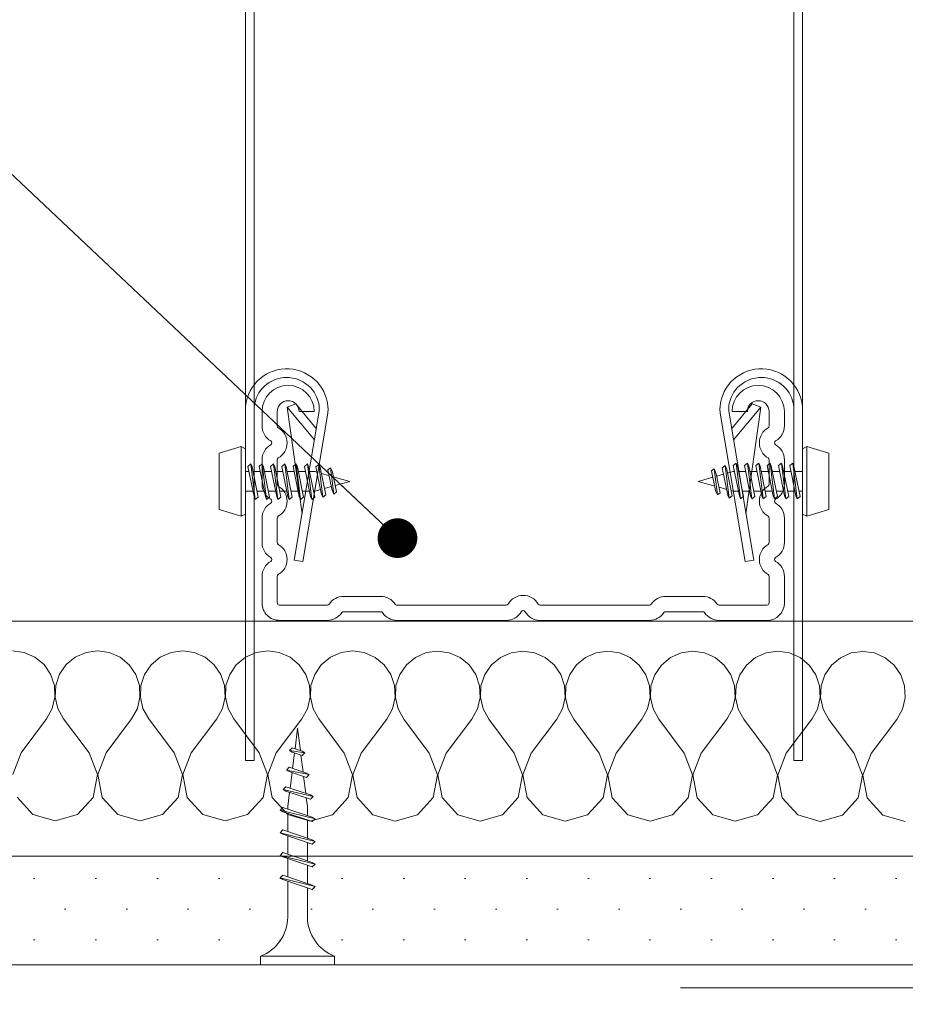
# Model space of a CAD drawing. Header units: metres. Extents: x -4 to 99, y -11 to 17.
# Tile 698 of 747: x 79.926 to 80.027, y -10.257 to -10.144. Entities that reach past the tile are written whole.
import ezdxf

# ---------------------------------------------------------------- set-up
doc = ezdxf.new("R2010")
doc.units = ezdxf.units.M
doc.header["$MEASUREMENT"] = 0
doc.linetypes.add('VERDECKT', pattern=[0.005625, 0.00375, -0.001875])
for name, color, linetype in [('152 - Bemaßung_ Beschriftung.Ausbau', 7, 'Continuous'), ('301 - Elemente.Linie', 7, 'Continuous'), ('653 - Abdeckung.TB Verkofferung', 7, 'Continuous'), ('Neubau_651 - Abdeckung.Decke abgehängt_ bekleidet', 7, 'Continuous'), ('Neubau_660 - Unterkonstruktion.Trockenbau', 7, 'Continuous')]:
    doc.layers.add(name, color=color, linetype=linetype)
doc.styles.add('ERSTELLTER_STIL_2', font='txt')
doc.dimstyles.new('ERSTELLTER_STIL__15', dxfattribs={"dimtxt": 0.02, "dimasz": 0.01064, "dimexe": 0.18, "dimexo": 0.0625, "dimgap": 0, "dimtad": 1, "dimzin": 0, "dimdsep": 46, "dimtxsty": 'ERSTELLTER_STIL_2', "dimblk": 'ARROWHEAD_2', "dimblk1": 'ARROWHEAD_2', "dimblk2": 'ARROWHEAD_2', "dimcen": 0.09, "dimse1": 1, "dimse2": 1, "dimclrd": 7, "dimclre": 7, "dimclrt": 7, "dimazin": 0, "dimtfac": 1, "dimtdec": 4, "dimtmove": 0, "dimatfit": 3, "dimfxl": 1, "dimtolj": 1, "dimtzin": 0, "dimarcsym": 0})
doc.dimstyles.new('ERSTELLTER_STIL__5', dxfattribs={"dimtxt": 0.18, "dimasz": 0.00912, "dimexe": 0.18, "dimexo": 0.0625, "dimgap": 0, "dimtad": 0, "dimtih": 1, "dimtoh": 1, "dimdec": 4, "dimzin": 0, "dimdsep": 46, "dimcen": 0.09, "dimadec": 0, "dimazin": 0, "dimtfac": 1, "dimtdec": 4, "dimtmove": 0, "dimatfit": 3, "dimldrblk": 'ARROWHEAD_11', "dimfxl": 1, "dimtolj": 1, "dimtzin": 0, "dimarcsym": 0})

# ---------------------------------------------------------------- blocks, each defined once
blk = doc.blocks.new('*X640', base_point=(71.99356081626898, -19.65428605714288))
at = {"layer": '653 - Abdeckung.TB Verkofferung', "color": 1, "linetype": 'Continuous', "lineweight": 5}
for p, q in [((79.92481131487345, -10.2165333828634), (79.92614553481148, -10.21672026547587)), ((79.92614553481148, -10.21672026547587), (79.92737818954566, -10.21726486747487)), ((79.93200941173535, -10.2172680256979), (79.93324206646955, -10.21672510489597)), ((79.93324206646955, -10.21672510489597), (79.93457628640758, -10.21654004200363)), ((79.93457628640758, -10.21654004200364), (79.9359105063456, -10.2167269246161)), ((79.9359105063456, -10.2167269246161), (79.9371431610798, -10.21727152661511)), ((79.94177438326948, -10.21727468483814), (79.94300703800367, -10.2167317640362)), ((79.94300703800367, -10.2167317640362), (79.9443412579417, -10.21654670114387)), ((79.9443412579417, -10.21654670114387), (79.94567547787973, -10.21673358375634)), ((79.94567547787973, -10.21673358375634), (79.94690813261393, -10.21727818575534)), ((79.9515393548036, -10.21728134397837), (79.9527720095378, -10.21673842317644)), ((79.9527720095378, -10.21673842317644), (79.95410622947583, -10.2165533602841)), ((79.95410622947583, -10.2165533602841), (79.95544044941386, -10.21674024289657)), ((79.95544044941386, -10.21674024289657), (79.95667310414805, -10.21728484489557)), ((79.96130432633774, -10.21728800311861), (79.96253698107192, -10.21674508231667)), ((79.96253698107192, -10.21674508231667), (79.96387120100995, -10.21656001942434)), ((79.96387120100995, -10.21656001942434), (79.96520542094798, -10.21674690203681)), ((79.96520542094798, -10.21674690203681), (79.96643807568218, -10.21729150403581)), ((79.97106929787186, -10.21729466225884), (79.97230195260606, -10.2167517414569)), ((79.97230195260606, -10.2167517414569), (79.97363617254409, -10.21656667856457)), ((79.97363617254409, -10.21656667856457), (79.97497039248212, -10.21675356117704)), ((79.97497039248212, -10.21675356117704), (79.9762030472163, -10.21729816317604)), ((79.98083426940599, -10.21730132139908), (79.98206692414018, -10.21675840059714)), ((79.98206692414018, -10.21675840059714), (79.98340114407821, -10.21657333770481)), ((79.98340114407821, -10.21657333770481), (79.98473536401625, -10.21676022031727)), ((79.98473536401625, -10.21676022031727), (79.98596801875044, -10.21730482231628)), ((79.99059924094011, -10.21730798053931), (79.99183189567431, -10.21676505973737)), ((79.99183189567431, -10.21676505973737), (79.99316611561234, -10.21657999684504)), ((79.99316611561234, -10.21657999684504), (79.99450033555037, -10.21676687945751)), ((79.99450033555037, -10.21676687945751), (79.99573299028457, -10.21731148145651)), ((80.00036421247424, -10.21731463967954), (80.00159686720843, -10.21677171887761)), ((80.00159686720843, -10.21677171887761), (80.00293108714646, -10.21658665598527)), ((80.00293108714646, -10.21658665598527), (80.0042653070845, -10.21677353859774)), ((80.0042653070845, -10.21677353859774), (80.00549796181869, -10.21731814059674)), ((80.01012918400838, -10.21732129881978), (80.01136183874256, -10.21677837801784)), ((80.01136183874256, -10.21677837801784), (80.01269605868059, -10.21659331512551)), ((80.01269605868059, -10.21659331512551), (80.01403027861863, -10.21678019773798)), ((80.01403027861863, -10.21678019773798), (80.01526293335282, -10.21732479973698)), ((80.0198941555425, -10.21732795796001), (80.0211268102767, -10.21678503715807)), ((80.0211268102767, -10.21678503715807), (80.02246103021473, -10.21659997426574)), ((80.02246103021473, -10.21659997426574), (80.02379525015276, -10.21678685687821)), ((80.02379525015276, -10.21678685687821), (80.02502790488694, -10.21733145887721)), ((79.92737818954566, -10.21726486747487), (79.92841544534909, -10.21812573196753)), ((79.92841544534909, -10.21812573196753), (79.92917834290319, -10.21923732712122)), ((79.93020925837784, -10.21923803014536), (79.93097215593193, -10.21812747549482)), ((79.93097215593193, -10.21812747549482), (79.93200941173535, -10.2172680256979)), ((79.9371431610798, -10.21727152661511), (79.93818041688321, -10.21813239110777)), ((79.93818041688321, -10.21813239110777), (79.93894331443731, -10.21924398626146)), ((79.93997422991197, -10.2192446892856), (79.94073712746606, -10.21813413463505)), ((79.94073712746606, -10.21813413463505), (79.94177438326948, -10.21727468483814)), ((79.94690813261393, -10.21727818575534), (79.94794538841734, -10.218139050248)), ((79.94794538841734, -10.218139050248), (79.94870828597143, -10.21925064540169)), ((79.94973920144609, -10.21925134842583), (79.95050209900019, -10.21814079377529)), ((79.95050209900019, -10.21814079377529), (79.9515393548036, -10.21728134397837)), ((79.95667310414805, -10.21728484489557), (79.95771035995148, -10.21814570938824)), ((79.95771035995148, -10.21814570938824), (79.95847325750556, -10.21925730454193)), ((79.95950417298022, -10.21925800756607), (79.96026707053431, -10.21814745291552)), ((79.96026707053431, -10.21814745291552), (79.96130432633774, -10.21728800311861)), ((79.96643807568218, -10.21729150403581), (79.9674753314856, -10.21815236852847)), ((79.9674753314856, -10.21815236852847), (79.96823822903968, -10.21926396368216)), ((79.96926914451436, -10.2192646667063), (79.97003204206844, -10.21815411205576)), ((79.97003204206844, -10.21815411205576), (79.97106929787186, -10.21729466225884)), ((79.9762030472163, -10.21729816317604), (79.97724030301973, -10.2181590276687)), ((79.97724030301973, -10.2181590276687), (79.97800320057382, -10.2192706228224)), ((79.97903411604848, -10.21927132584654), (79.97979701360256, -10.21816077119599)), ((79.97979701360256, -10.21816077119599), (79.98083426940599, -10.21730132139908)), ((79.98596801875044, -10.21730482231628), (79.98700527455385, -10.21816568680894)), ((79.98700527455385, -10.21816568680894), (79.98776817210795, -10.21927728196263)), ((79.9887990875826, -10.21927798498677), (79.9895619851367, -10.21816743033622)), ((79.9895619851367, -10.21816743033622), (79.99059924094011, -10.21730798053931)), ((79.99573299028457, -10.21731148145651), (79.99677024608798, -10.21817234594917)), ((79.99677024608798, -10.21817234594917), (79.99753314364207, -10.21928394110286)), ((79.99856405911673, -10.219284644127), (79.99932695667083, -10.21817408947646)), ((79.99932695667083, -10.21817408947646), (80.00036421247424, -10.21731463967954)), ((80.00549796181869, -10.21731814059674), (80.00653521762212, -10.21817900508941)), ((80.00653521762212, -10.21817900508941), (80.0072981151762, -10.2192906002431)), ((80.00832903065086, -10.21929130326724), (80.00909192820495, -10.21818074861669)), ((80.00909192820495, -10.21818074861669), (80.01012918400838, -10.21732129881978)), ((80.01526293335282, -10.21732479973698), (80.01630018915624, -10.21818566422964)), ((80.01630018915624, -10.21818566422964), (80.01706308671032, -10.21929725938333)), ((80.018094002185, -10.21929796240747), (80.01885689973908, -10.21818740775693)), ((80.01885689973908, -10.21818740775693), (80.0198941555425, -10.21732795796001)), ((80.02502790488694, -10.21733145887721), (80.02606516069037, -10.21819232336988)), ((80.02606516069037, -10.21819232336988), (80.02682805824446, -10.21930391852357)), ((79.92917834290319, -10.21923732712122), (79.92960880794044, -10.22051503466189)), ((79.92977879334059, -10.220515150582), (79.93020925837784, -10.21923803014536)), ((79.93894331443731, -10.21924398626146), (79.93937377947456, -10.22052169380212)), ((79.93954376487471, -10.22052180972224), (79.93997422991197, -10.2192446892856)), ((79.94870828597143, -10.21925064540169), (79.94913875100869, -10.22052835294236)), ((79.94930873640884, -10.22052846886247), (79.94973920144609, -10.21925134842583)), ((79.95847325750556, -10.21925730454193), (79.95890372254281, -10.22053501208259)), ((79.95907370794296, -10.2205351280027), (79.95950417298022, -10.21925800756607)), ((79.96823822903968, -10.21926396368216), (79.96866869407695, -10.22054167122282)), ((79.96883867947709, -10.22054178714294), (79.96926914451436, -10.2192646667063)), ((79.97800320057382, -10.2192706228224), (79.97843366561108, -10.22054833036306)), ((79.97860365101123, -10.22054844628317), (79.97903411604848, -10.21927132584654)), ((79.98776817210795, -10.21927728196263), (79.9881986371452, -10.22055498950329)), ((79.98836862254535, -10.22055510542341), (79.9887990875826, -10.21927798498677)), ((79.99753314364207, -10.21928394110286), (79.99796360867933, -10.22056164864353)), ((79.99813359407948, -10.22056176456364), (79.99856405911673, -10.219284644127)), ((80.0072981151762, -10.2192906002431), (80.00772858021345, -10.22056830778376)), ((80.0078985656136, -10.22056842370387), (80.00832903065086, -10.21929130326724)), ((80.01706308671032, -10.21929725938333), (80.01749355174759, -10.22057496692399)), ((80.01766353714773, -10.22057508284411), (80.018094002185, -10.21929796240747)), ((80.02682805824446, -10.21930391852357), (80.02725852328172, -10.22058162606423)), ((79.92960880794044, -10.22051503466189), (79.9296740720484, -10.22186159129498)), ((79.92971352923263, -10.22186161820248), (79.92977879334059, -10.220515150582)), ((79.93937377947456, -10.22052169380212), (79.93943904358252, -10.22186825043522)), ((79.93947850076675, -10.22186827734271), (79.93954376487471, -10.22052180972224)), ((79.94913875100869, -10.22052835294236), (79.94920401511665, -10.22187490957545)), ((79.94924347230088, -10.22187493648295), (79.94930873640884, -10.22052846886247)), ((79.95890372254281, -10.22053501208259), (79.95896898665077, -10.22188156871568)), ((79.959008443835, -10.22188159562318), (79.95907370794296, -10.2205351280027)), ((79.96866869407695, -10.22054167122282), (79.96873395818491, -10.22188822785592)), ((79.96877341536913, -10.22188825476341), (79.96883867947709, -10.22054178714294)), ((79.97843366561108, -10.22054833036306), (79.97849892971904, -10.22189488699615)), ((79.97853838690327, -10.22189491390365), (79.97860365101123, -10.22054844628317)), ((79.9881986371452, -10.22055498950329), (79.98826390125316, -10.22190154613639)), ((79.98830335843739, -10.22190157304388), (79.98836862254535, -10.22055510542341)), ((79.99796360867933, -10.22056164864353), (79.99802887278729, -10.22190820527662)), ((79.99806832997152, -10.22190823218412), (79.99813359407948, -10.22056176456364)), ((80.00772858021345, -10.22056830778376), (80.00779384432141, -10.22191486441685)), ((80.00783330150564, -10.22191489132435), (80.0078985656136, -10.22056842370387)), ((80.01749355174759, -10.22057496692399), (80.01755881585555, -10.22192152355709)), ((80.01759827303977, -10.22192155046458), (80.01766353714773, -10.22057508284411)), ((80.02725852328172, -10.22058162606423), (80.02732378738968, -10.22192818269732)), ((79.9296740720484, -10.22186159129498), (79.9293691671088, -10.22317449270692)), ((79.93001843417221, -10.22317493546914), (79.92971352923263, -10.22186161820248)), ((79.93943904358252, -10.22186825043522), (79.93913413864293, -10.22318115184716)), ((79.93978340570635, -10.22318159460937), (79.93947850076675, -10.22186827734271)), ((79.94920401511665, -10.22187490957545), (79.94889911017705, -10.22318781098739)), ((79.94954837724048, -10.22318825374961), (79.94924347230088, -10.22187493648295)), ((79.95896898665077, -10.22188156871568), (79.95866408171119, -10.22319447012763)), ((79.9593133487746, -10.22319491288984), (79.959008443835, -10.22188159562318)), ((79.96873395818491, -10.22188822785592), (79.96842905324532, -10.22320112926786)), ((79.96907832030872, -10.22320157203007), (79.96877341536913, -10.22188825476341)), ((79.97849892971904, -10.22189488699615), (79.97819402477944, -10.22320778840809)), ((79.97884329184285, -10.22320823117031), (79.97853838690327, -10.22189491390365)), ((79.98826390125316, -10.22190154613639), (79.98795899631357, -10.22321444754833)), ((79.98860826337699, -10.22321489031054), (79.98830335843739, -10.22190157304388)), ((79.99802887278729, -10.22190820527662), (79.99772396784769, -10.22322110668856)), ((79.99837323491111, -10.22322154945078), (79.99806832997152, -10.22190823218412)), ((80.00779384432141, -10.22191486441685), (80.00748893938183, -10.2232277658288)), ((80.00813820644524, -10.22322820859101), (80.00783330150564, -10.22191489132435)), ((80.01755881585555, -10.22192152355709), (80.01725391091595, -10.22323442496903)), ((80.01790317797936, -10.22323486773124), (80.01759827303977, -10.22192155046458)), ((80.02732378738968, -10.22192818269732), (80.02701888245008, -10.22324108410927)), ((79.9293691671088, -10.22317449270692), (79.9287173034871, -10.2243537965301)), ((79.93067029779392, -10.22435512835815), (79.93001843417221, -10.22317493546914)), ((79.93913413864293, -10.22318115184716), (79.93848227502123, -10.22436045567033)), ((79.94043526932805, -10.22436178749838), (79.93978340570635, -10.22318159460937)), ((79.94889911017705, -10.22318781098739), (79.94824724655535, -10.22436711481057)), ((79.95020024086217, -10.22436844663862), (79.94954837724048, -10.22318825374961)), ((79.95866408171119, -10.22319447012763), (79.95801221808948, -10.2243737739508)), ((79.9599652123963, -10.22437510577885), (79.9593133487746, -10.22319491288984)), ((79.96842905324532, -10.22320112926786), (79.9677771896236, -10.22438043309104)), ((79.96973018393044, -10.22438176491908), (79.96907832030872, -10.22320157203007)), ((79.97819402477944, -10.22320778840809), (79.97754216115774, -10.22438709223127)), ((79.97949515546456, -10.22438842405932), (79.97884329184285, -10.22320823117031)), ((79.98795899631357, -10.22321444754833), (79.98730713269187, -10.2243937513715)), ((79.98926012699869, -10.22439508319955), (79.98860826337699, -10.22321489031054)), ((79.99772396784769, -10.22322110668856), (79.99707210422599, -10.22440041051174)), ((79.99902509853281, -10.22440174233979), (79.99837323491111, -10.22322154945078)), ((80.00748893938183, -10.2232277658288), (80.00683707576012, -10.22440706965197)), ((80.00879007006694, -10.22440840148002), (80.00813820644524, -10.22322820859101)), ((80.01725391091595, -10.22323442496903), (80.01660204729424, -10.22441372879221)), ((80.01855504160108, -10.22441506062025), (80.01790317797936, -10.22323486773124)), ((80.02701888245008, -10.22324108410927), (80.02636701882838, -10.22442038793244)), ((79.92578781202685, -10.22826067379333), (79.9287173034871, -10.2243537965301)), ((79.93359978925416, -10.22826600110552), (79.93067029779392, -10.22435512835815)), ((79.93555278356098, -10.22826733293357), (79.93848227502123, -10.22436045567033)), ((79.94336476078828, -10.22827266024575), (79.94043526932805, -10.22436178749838)), ((79.94531775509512, -10.2282739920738), (79.94824724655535, -10.22436711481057)), ((79.95312973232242, -10.22827931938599), (79.95020024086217, -10.22436844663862)), ((79.95508272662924, -10.22828065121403), (79.95801221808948, -10.2243737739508)), ((79.96289470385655, -10.22828597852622), (79.9599652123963, -10.22437510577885)), ((79.96484769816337, -10.22828731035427), (79.9677771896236, -10.22438043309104)), ((79.97265967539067, -10.22829263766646), (79.96973018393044, -10.22438176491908)), ((79.97461266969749, -10.2282939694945), (79.97754216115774, -10.22438709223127)), ((79.9824246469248, -10.22829929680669), (79.97949515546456, -10.22438842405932)), ((79.98437764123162, -10.22830062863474), (79.98730713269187, -10.2243937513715)), ((79.99218961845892, -10.22830595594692), (79.98926012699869, -10.22439508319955)), ((79.99414261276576, -10.22830728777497), (79.99707210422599, -10.22440041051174)), ((80.00195458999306, -10.22831261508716), (79.99902509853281, -10.22440174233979)), ((80.00390758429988, -10.2283139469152), (80.00683707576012, -10.22440706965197)), ((80.01171956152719, -10.22831927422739), (80.00879007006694, -10.22440840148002)), ((80.013672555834, -10.22832060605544), (80.01660204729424, -10.22441372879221)), ((80.02148453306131, -10.22832593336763), (80.01855504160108, -10.22441506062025)), ((80.02343752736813, -10.22832726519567), (80.02636701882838, -10.22442038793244)), ((79.92483104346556, -10.23075287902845), (79.92578781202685, -10.22826067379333)), ((79.93359978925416, -10.22826600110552), (79.93455655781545, -10.23075951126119)), ((79.93459601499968, -10.23075953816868), (79.93555278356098, -10.22826733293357)), ((79.94336476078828, -10.22827266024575), (79.9443215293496, -10.23076617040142)), ((79.94436098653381, -10.23076619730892), (79.94531775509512, -10.2282739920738)), ((79.95312973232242, -10.22827931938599), (79.95408650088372, -10.23077282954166)), ((79.95412595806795, -10.23077285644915), (79.95508272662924, -10.22828065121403)), ((79.96289470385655, -10.22828597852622), (79.96385147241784, -10.23077948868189)), ((79.96389092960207, -10.23077951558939), (79.96484769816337, -10.22828731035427)), ((79.97265967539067, -10.22829263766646), (79.97361644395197, -10.23078614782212)), ((79.9736559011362, -10.23078617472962), (79.97461266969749, -10.2282939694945)), ((79.9824246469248, -10.22829929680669), (79.9833814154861, -10.23079280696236)), ((79.98342087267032, -10.23079283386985), (79.98437764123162, -10.22830062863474)), ((79.99218961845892, -10.22830595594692), (79.99314638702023, -10.23079946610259)), ((79.99318584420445, -10.23079949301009), (79.99414261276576, -10.22830728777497)), ((80.00195458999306, -10.22831261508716), (80.00291135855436, -10.23080612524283)), ((80.00295081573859, -10.23080615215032), (80.00390758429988, -10.2283139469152)), ((80.01171956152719, -10.22831927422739), (80.01267633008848, -10.23081278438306)), ((80.01271578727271, -10.23081281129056), (80.013672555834, -10.22832060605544)), ((80.02148453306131, -10.22832593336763), (80.0224413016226, -10.23081944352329)), ((80.02248075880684, -10.23081947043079), (80.02343752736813, -10.22832726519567)), ((79.93455655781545, -10.23075951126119), (79.93406082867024, -10.2333830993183)), ((79.9350917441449, -10.23338380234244), (79.93459601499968, -10.23075953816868)), ((79.9443215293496, -10.23076617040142), (79.94382580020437, -10.23338975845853)), ((79.94485671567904, -10.23339046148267), (79.94436098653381, -10.23076619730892)), ((79.95408650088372, -10.23077282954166), (79.9535907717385, -10.23339641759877)), ((79.95462168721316, -10.23339712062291), (79.95412595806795, -10.23077285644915)), ((79.96385147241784, -10.23077948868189), (79.96335574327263, -10.233403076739)), ((79.96438665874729, -10.23340377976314), (79.96389092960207, -10.23077951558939)), ((79.97361644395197, -10.23078614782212), (79.97312071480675, -10.23340973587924)), ((79.97415163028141, -10.23341043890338), (79.9736559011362, -10.23078617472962)), ((79.9833814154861, -10.23079280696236), (79.98288568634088, -10.23341639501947)), ((79.98391660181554, -10.23341709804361), (79.98342087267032, -10.23079283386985)), ((79.99314638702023, -10.23079946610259), (79.992650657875, -10.2334230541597)), ((79.99368157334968, -10.23342375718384), (79.99318584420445, -10.23079949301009)), ((80.00291135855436, -10.23080612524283), (80.00241562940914, -10.23342971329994)), ((80.0034465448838, -10.23343041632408), (80.00295081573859, -10.23080615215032)), ((80.01267633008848, -10.23081278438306), (80.01218060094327, -10.23343637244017)), ((80.01321151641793, -10.23343707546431), (80.01271578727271, -10.23081281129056)), ((80.0224413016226, -10.23081944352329), (80.02194557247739, -10.23344303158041)), ((80.02297648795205, -10.23344373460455), (80.02248075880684, -10.23081947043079)), ((79.92712692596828, -10.23534960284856), (79.92532677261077, -10.2333771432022)), ((79.93406082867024, -10.2333830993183), (79.93226067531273, -10.23535310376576)), ((79.93689189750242, -10.23535626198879), (79.9350917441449, -10.23338380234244)), ((79.94382580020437, -10.23338975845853), (79.94202564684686, -10.235359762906)), ((79.94665686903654, -10.23536292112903), (79.94485671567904, -10.23339046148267)), ((79.9535907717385, -10.23339641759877), (79.95179061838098, -10.23536642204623)), ((79.95642184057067, -10.23536958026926), (79.95462168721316, -10.23339712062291)), ((79.96335574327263, -10.233403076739), (79.96155558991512, -10.23537308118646)), ((79.9661868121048, -10.2353762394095), (79.96438665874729, -10.23340377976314)), ((79.97312071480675, -10.23340973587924), (79.97132056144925, -10.2353797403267)), ((79.97595178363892, -10.23538289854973), (79.97415163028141, -10.23341043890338)), ((79.98288568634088, -10.23341639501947), (79.98108553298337, -10.23538639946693)), ((79.98571675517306, -10.23538955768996), (79.98391660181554, -10.23341709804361)), ((79.992650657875, -10.2334230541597), (79.9908505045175, -10.23539305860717)), ((79.99548172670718, -10.2353962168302), (79.99368157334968, -10.23342375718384)), ((80.00241562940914, -10.23342971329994), (80.00061547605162, -10.2353997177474)), ((80.00524669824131, -10.23540287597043), (80.0034465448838, -10.23343041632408)), ((80.01218060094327, -10.23343637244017), (80.01038044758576, -10.23540637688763)), ((80.01501166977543, -10.23540953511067), (80.01321151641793, -10.23343707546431)), ((80.02194557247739, -10.23344303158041), (80.02014541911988, -10.23541303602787)), ((80.02477664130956, -10.2354161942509), (80.02297648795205, -10.23344373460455)), ((79.92969380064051, -10.23608108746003), (79.92712692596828, -10.23534960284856)), ((79.93226067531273, -10.23535310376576), (79.92969380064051, -10.23608108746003)), ((79.93945877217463, -10.23608774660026), (79.93689189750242, -10.23535626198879)), ((79.94202564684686, -10.235359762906), (79.93945877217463, -10.23608774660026)), ((79.94922374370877, -10.2360944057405), (79.94665686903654, -10.23536292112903)), ((79.95179061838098, -10.23536642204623), (79.94922374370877, -10.2360944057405)), ((79.9589887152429, -10.23610106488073), (79.95642184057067, -10.23536958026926)), ((79.96155558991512, -10.23537308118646), (79.9589887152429, -10.23610106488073)), ((79.96875368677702, -10.23610772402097), (79.9661868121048, -10.2353762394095)), ((79.97132056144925, -10.2353797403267), (79.96875368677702, -10.23610772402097)), ((79.97851865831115, -10.2361143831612), (79.97595178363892, -10.23538289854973)), ((79.98108553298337, -10.23538639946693), (79.97851865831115, -10.2361143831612)), ((79.98828362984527, -10.23612104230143), (79.98571675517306, -10.23538955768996)), ((79.9908505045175, -10.23539305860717), (79.98828362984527, -10.23612104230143)), ((79.99804860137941, -10.23612770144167), (79.99548172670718, -10.2353962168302)), ((80.00061547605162, -10.2353997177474), (79.99804860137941, -10.23612770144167)), ((80.00781357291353, -10.2361343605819), (80.00524669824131, -10.23540287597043)), ((80.01038044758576, -10.23540637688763), (80.00781357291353, -10.2361343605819)), ((80.01757854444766, -10.23614101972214), (80.01501166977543, -10.23540953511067)), ((80.02014541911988, -10.23541303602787), (80.01757854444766, -10.23614101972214)), ((80.02733183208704, -10.23614434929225), (80.02477664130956, -10.2354161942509))]:
    blk.add_line(p, q, dxfattribs=at)
blk = doc.blocks.new('*D659', base_point=(71.99356081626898, -19.65428605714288))
at = {"layer": '152 - Bemaßung_ Beschriftung.Ausbau', "color": 7, "linetype": 'Continuous', "lineweight": 5}
for p, q in [((79.69204763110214, -10.10910409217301), (79.70604763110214, -10.11718699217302)), ((79.70954763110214, -10.11314554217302), (79.68854763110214, -10.11314554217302)), ((79.69904763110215, -10.25264554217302), (79.69904763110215, -10.11314554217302)), ((79.69204763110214, -10.24860409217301), (79.70604763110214, -10.25668699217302)), ((79.70954763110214, -10.25264554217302), (79.68854763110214, -10.25264554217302)), ((79.69904763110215, -10.25949154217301), (79.69904763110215, -10.25264554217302))]:
    blk.add_line(p, q, dxfattribs=at)
at = {"layer": '152 - Bemaßung_ Beschriftung.Ausbau', "color": 7, "lineweight": 5, "char_height": 0.02, "attachment_point": 7, "rotation": 90, "style": 'ERSTELLTER_STIL_2'}
for s, insert in [('\\A1;{\\pql;\\fArial|b0|i0|c0|p38;1\\fArial|b0|i0|c0|p38;\\A1{\\H.66x;\\S25^  ;}}', (79.69526480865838, -10.15240254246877)), ('\\A1;{\\pql;\\fArial|b0|i0|c0|p38;13\\fArial|b0|i0|c0|p38;\\A1{\\H.66x;\\S95^  ;}}', (79.69539043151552, -10.22569514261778))]:
    blk.add_mtext(s, dxfattribs=dict(at, insert=insert))
blk = doc.blocks.new('ARROWHEAD_2')
at = {"color": 0, "linetype": 'Continuous', "lineweight": 0}
for p, q in [((-0.3781315, -0.655), (0.3781315, 0.655)), ((0, 0), (-1, 0))]:
    blk.add_line(p, q, dxfattribs=at)
blk = doc.blocks.new('*D663', base_point=(71.99356081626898, -19.65428605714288))
at = {"layer": '152 - Bemaßung_ Beschriftung.Ausbau', "color": 7, "linetype": 'Continuous', "lineweight": 5}
for p, q in [((79.63394726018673, -10.24860409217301), (79.64794726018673, -10.25668699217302)), ((79.65144726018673, -10.25264554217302), (79.63044726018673, -10.25264554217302)), ((79.64094726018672, -10.67703605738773), (79.64094726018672, -10.25264554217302)), ((79.63394726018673, -10.67299460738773), (79.64794726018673, -10.68107750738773)), ((79.65144726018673, -10.67703605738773), (79.63044726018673, -10.67703605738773)), ((79.64094726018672, -10.68388205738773), (79.64094726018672, -10.67703605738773))]:
    blk.add_line(p, q, dxfattribs=at)
at = {"layer": '152 - Bemaßung_ Beschriftung.Ausbau', "color": 7, "lineweight": 5, "insert": (79.63694720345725, -10.49003490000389), "char_height": 0.02, "attachment_point": 7, "rotation": 90, "style": 'ERSTELLTER_STIL_2'}
blk.add_mtext('\\A1;{\\pql;\\fArial|b0|i0|c0|p38;42\\fArial|b0|i0|c0|p38;\\A1{\\H.66x;\\S44^  ;}}', dxfattribs=at)
blk = doc.blocks.new('*D664', base_point=(71.99356081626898, -19.65428605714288))
at = {"layer": '152 - Bemaßung_ Beschriftung.Ausbau', "color": 7, "linetype": 'Continuous', "lineweight": 5}
for p, q in [((79.64094726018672, -9.969286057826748), (79.64094726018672, -9.962440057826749)), ((79.64794726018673, -9.973327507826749), (79.63394726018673, -9.965244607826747)), ((79.65144726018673, -9.969286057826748), (79.63044726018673, -9.969286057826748)), ((79.64094726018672, -10.25264554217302), (79.64094726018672, -9.969286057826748)), ((79.63394726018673, -10.24860409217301), (79.64794726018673, -10.25668699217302)), ((79.65144726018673, -10.25264554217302), (79.63044726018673, -10.25264554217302))]:
    blk.add_line(p, q, dxfattribs=at)
at = {"layer": '152 - Bemaßung_ Beschriftung.Ausbau', "color": 7, "lineweight": 5, "insert": (79.6372763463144, -10.1361599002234), "char_height": 0.02, "attachment_point": 7, "rotation": 90, "style": 'ERSTELLTER_STIL_2'}
blk.add_mtext('\\A1;{\\pql;\\fArial|b0|i0|c0|p38;28\\fArial|b0|i0|c0|p38;\\A1{\\H.66x;\\S34^  ;}}', dxfattribs=at)
blk = doc.blocks.new('ARROWHEAD_11')
at = {"color": 0, "linetype": 'Continuous', "lineweight": 0}
blk.add_line((0, 0), (-1, 0), dxfattribs=at)
at = {"color": 0, "linetype": 'Continuous', "lineweight": 0, "const_width": 0.25, "flags": 128}
blk.add_lwpolyline([(-0.125, 0, 1), (0.125, 0, 1)], format="xyb", close=True, dxfattribs=at)

msp = doc.modelspace()

# ---------------------------------------------------------------- hatches: boundary and pattern name
at = {"layer": 'Neubau_651 - Abdeckung.Decke abgehängt_ bekleidet', "linetype": 'Continuous', "lineweight": 5}
h = msp.add_hatch(dxfattribs=at)
h.set_pattern_fill('Gips_0005', style=0, pattern_type=2)
h.set_pattern_definition([(45, (71.99356081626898, -19.65428605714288), (-0.003535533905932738, 0.003535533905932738), [0, -0.005000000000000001])])
h.paths.add_polyline_path([(80.07854308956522, -10.25264554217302), (79.73354305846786, -10.25264554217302), (79.73354305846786, -10.24014554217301), (80.07854308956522, -10.24014554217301)])

# ---------------------------------------------------------------- linework, layer by layer
at = {"layer": '301 - Elemente.Linie', "color": 1, "linetype": 'Continuous', "lineweight": 5}
for p, q in [((79.95635238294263, -10.18854082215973), (79.95947516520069, -10.19228691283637)), ((80.01074150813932, -10.18854082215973), (80.00761870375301, -10.19228691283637)), ((79.95104268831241, -10.19306779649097), (79.95104268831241, -10.20106779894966)), ((80.01605118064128, -10.20106779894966), (80.01605118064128, -10.19306779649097)), ((79.95216939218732, -10.19506779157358), (79.95268079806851, -10.19915906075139)), ((79.95346940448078, -10.19506779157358), (79.95398081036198, -10.19915906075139)), ((79.95476939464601, -10.19506779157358), (79.9552808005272, -10.19915906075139)), ((79.95606940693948, -10.19506779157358), (79.95658081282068, -10.19915906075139)), ((79.9573693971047, -10.19506779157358), (79.9578808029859, -10.19915906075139)), ((79.95866938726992, -10.19506779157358), (79.95918081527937, -10.19915906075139)), ((79.9599771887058, -10.1951300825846), (79.96044515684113, -10.19887389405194)), ((79.96132455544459, -10.19550902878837), (79.96170100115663, -10.19852068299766)), ((80.00576933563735, -10.19862656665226), (80.00539286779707, -10.19561491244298)), ((80.00711670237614, -10.19900551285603), (80.00664871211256, -10.19526170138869)), ((80.00842448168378, -10.1990677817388), (80.00791307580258, -10.19497653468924)), ((80.009724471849, -10.1990677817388), (80.0092130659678, -10.19497653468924)), ((80.01102448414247, -10.1990677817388), (80.01051307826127, -10.19497653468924)), ((80.01232447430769, -10.1990677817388), (80.01181306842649, -10.19497653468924)), ((80.01362448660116, -10.1990677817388), (80.01311308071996, -10.19497653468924)), ((80.01492447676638, -10.1990677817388), (80.01441307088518, -10.19497653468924)), ((79.9515426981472, -10.19594278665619), (79.95194277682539, -10.19594278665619)), ((79.95242368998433, -10.19594278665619), (79.95324278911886, -10.19594278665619)), ((79.95372368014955, -10.19594278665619), (79.95454277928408, -10.19594278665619)), ((79.95502369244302, -10.19594278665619), (79.95584279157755, -10.19594278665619)), ((79.95632368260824, -10.19594278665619), (79.95714278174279, -10.19594278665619)), ((79.95762369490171, -10.19594278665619), (79.95844279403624, -10.19594278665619)), ((79.95892368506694, -10.19594278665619), (79.95954270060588, -10.19594278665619)), ((79.95975513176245, -10.19600253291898), (79.95954270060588, -10.19594278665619)), ((79.96113533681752, -10.19639072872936), (79.96026569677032, -10.19614614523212)), ((79.9635426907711, -10.19706778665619), (79.96164590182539, -10.19653431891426)), ((80.00355117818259, -10.19706778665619), (80.00523965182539, -10.19659291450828)), ((80.00569414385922, -10.19646507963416), (80.00646825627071, -10.19624735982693)), ((80.00692274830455, -10.19611954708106), (80.00755119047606, -10.19594278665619)), ((80.0077053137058, -10.19594278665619), (80.00755119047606, -10.19594278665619)), ((80.00900532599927, -10.19594278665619), (80.00818622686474, -10.19594278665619)), ((80.01030531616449, -10.19594278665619), (80.00948621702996, -10.19594278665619)), ((80.01160532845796, -10.19594278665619), (80.01078622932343, -10.19594278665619)), ((80.01290531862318, -10.19594278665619), (80.01208621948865, -10.19594278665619)), ((80.01420530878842, -10.19594278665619), (80.01338620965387, -10.19594278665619)), ((80.01555119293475, -10.19594278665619), (80.01468622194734, -10.19594278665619)), ((79.96139974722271, -10.19767049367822), (79.96062563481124, -10.19788821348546)), ((79.9635426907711, -10.19706778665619), (79.96185423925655, -10.19754268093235)), ((80.00355117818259, -10.19706778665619), (80.00544798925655, -10.19760125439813)), ((80.00595855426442, -10.19774486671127), (80.00682817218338, -10.19798945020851)), ((79.9515426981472, -10.19819278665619), (79.9524076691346, -10.19819278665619)), ((79.95288856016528, -10.19819278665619), (79.95370765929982, -10.19819278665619)), ((79.95418855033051, -10.19819278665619), (79.95500764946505, -10.19819278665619)), ((79.95548856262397, -10.19819278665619), (79.95630766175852, -10.19819278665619)), ((79.9567885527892, -10.19819278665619), (79.95760765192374, -10.19819278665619)), ((79.95808856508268, -10.19819278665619), (79.95890766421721, -10.19819278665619)), ((79.9593885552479, -10.19819278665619), (79.95954270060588, -10.19819278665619)), ((79.9601711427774, -10.19801604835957), (79.95954270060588, -10.19819278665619)), ((80.0073387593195, -10.19813304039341), (80.00755119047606, -10.19819278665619)), ((80.00817018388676, -10.19819278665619), (80.00755119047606, -10.19819278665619)), ((80.00947019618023, -10.19819278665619), (80.00865109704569, -10.19819278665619)), ((80.01077018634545, -10.19819278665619), (80.00995108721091, -10.19819278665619)), ((80.01207019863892, -10.19819278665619), (80.01125109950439, -10.19819278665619)), ((80.01337018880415, -10.19819278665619), (80.01255108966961, -10.19819278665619)), ((80.01467017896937, -10.19819278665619), (80.01385107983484, -10.19819278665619)), ((80.01555119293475, -10.19819278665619), (80.0151510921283, -10.19819278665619)), ((79.9572481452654, -10.22779702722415), (79.95754260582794, -10.22544123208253)), ((79.95786293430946, -10.22800372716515), (79.95754260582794, -10.22544123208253)), ((79.95659474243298, -10.22799823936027), (79.95690973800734, -10.22768322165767)), ((79.95659474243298, -10.22799821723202), (79.95690973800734, -10.22818008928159)), ((79.95839025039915, -10.22825698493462), (79.95659474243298, -10.22799821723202)), ((79.95807525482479, -10.2280751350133), (79.95690973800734, -10.22768322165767)), ((79.95807525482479, -10.22857198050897), (79.95690973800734, -10.22818008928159)), ((79.95696578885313, -10.23005587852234), (79.95718853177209, -10.22827382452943)), ((79.95839025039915, -10.22825698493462), (79.95807525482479, -10.22807511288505)), ((79.95839025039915, -10.22825698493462), (79.95807525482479, -10.22857200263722)), ((79.95817005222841, -10.23046082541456), (79.95792774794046, -10.22852239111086)), ((79.95626354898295, -10.23024069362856), (79.95657854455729, -10.22992567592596)), ((79.95626354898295, -10.23024067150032), (79.95657854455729, -10.23042254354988)), ((79.95886054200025, -10.23076893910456), (79.95626354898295, -10.23024069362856)), ((79.9585455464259, -10.230587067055), (79.95657854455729, -10.22992567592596)), ((79.9585455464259, -10.23108393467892), (79.95657854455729, -10.23042254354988)), ((79.9566834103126, -10.23231477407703), (79.95690617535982, -10.23053272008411)), ((79.95886054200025, -10.23076893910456), (79.9585455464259, -10.230587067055)), ((79.95847719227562, -10.23291790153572), (79.95823488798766, -10.23097948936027)), ((79.95886054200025, -10.23076893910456), (79.9585455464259, -10.23108393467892)), ((79.95589312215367, -10.23246995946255), (79.95620813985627, -10.23265180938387)), ((79.95589314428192, -10.2324699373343), (79.95620813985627, -10.23215494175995)), ((79.95933083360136, -10.23328089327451), (79.95589314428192, -10.23246995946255)), ((79.959015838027, -10.23309902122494), (79.95620813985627, -10.2321549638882)), ((79.959015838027, -10.23359588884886), (79.95620813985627, -10.23265180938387)), ((79.95641760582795, -10.23444125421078), (79.95662381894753, -10.23279159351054)), ((79.95866760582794, -10.23444123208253), (79.95854202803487, -10.23343656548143)), ((79.95933083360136, -10.23328087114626), (79.959015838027, -10.23309902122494)), ((79.95933083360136, -10.23328087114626), (79.959015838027, -10.23359586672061)), ((79.95554261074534, -10.23484558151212), (79.95585760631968, -10.23453056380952)), ((79.95954260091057, -10.23584557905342), (79.95554261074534, -10.23484558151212)), ((79.95554261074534, -10.23484558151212), (79.95585760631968, -10.23502743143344)), ((79.95922760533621, -10.23566370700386), (79.95585760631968, -10.23453056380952)), ((79.95922760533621, -10.23616057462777), (79.95585760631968, -10.23502745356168)), ((79.95641760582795, -10.23444123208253), (79.95641760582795, -10.23471887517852)), ((79.95641760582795, -10.23521572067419), (79.95641760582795, -10.23731885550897)), ((79.95866760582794, -10.2354754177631), (79.95866760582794, -10.23444120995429)), ((79.95866760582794, -10.23807539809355), (79.95866760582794, -10.23597226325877)), ((79.9595426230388, -10.23584557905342), (79.95922760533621, -10.23566370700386)), ((79.9595426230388, -10.23584557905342), (79.95922760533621, -10.23616057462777)), ((79.95554261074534, -10.23744556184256), (79.95585760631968, -10.23713054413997)), ((79.9595426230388, -10.23844555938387), (79.95554261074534, -10.23744556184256)), ((79.95554261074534, -10.23744556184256), (79.95585760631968, -10.23762741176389)), ((79.95922760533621, -10.2382636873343), (79.95585760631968, -10.23713054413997)), ((79.95922760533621, -10.23876055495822), (79.95585760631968, -10.23762741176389)), ((79.95641760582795, -10.23781572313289), (79.95641760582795, -10.23991885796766)), ((79.95866760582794, -10.24067540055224), (79.95866760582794, -10.23857226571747)), ((79.9595426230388, -10.23844555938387), (79.95922760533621, -10.2382636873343)), ((79.9595426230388, -10.23844555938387), (79.95922760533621, -10.23876055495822)), ((79.95554261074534, -10.24004554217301), (79.95585760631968, -10.23973054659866)), ((79.95922760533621, -10.240863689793), (79.95585760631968, -10.23973054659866)), ((79.9595426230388, -10.24104553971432), (79.95554261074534, -10.24004554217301)), ((79.95554261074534, -10.24004554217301), (79.95585760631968, -10.24022741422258)), ((79.95922760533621, -10.24136055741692), (79.95585760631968, -10.24022741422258)), ((79.95641760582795, -10.24041570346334), (79.95641760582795, -10.24251883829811)), ((79.9595426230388, -10.24104553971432), (79.95922760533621, -10.240863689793)), ((79.95866760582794, -10.24327538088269), (79.95866760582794, -10.24117224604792)), ((79.9595426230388, -10.24104553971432), (79.95922760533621, -10.24136055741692)), ((79.95554261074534, -10.24264554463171), (79.95585760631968, -10.24233054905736)), ((79.9595426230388, -10.24364554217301), (79.95554261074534, -10.24264554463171)), ((79.95554261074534, -10.24264554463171), (79.95585760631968, -10.24282741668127)), ((79.95922760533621, -10.24396055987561), (79.95585760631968, -10.24282741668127)), ((79.95641760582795, -10.24301570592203), (79.95641760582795, -10.24714554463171)), ((79.95866760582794, -10.24714554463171), (79.95866760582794, -10.24377224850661)), ((79.9595426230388, -10.24364554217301), (79.95922760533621, -10.24346369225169)), ((79.9595426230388, -10.24364554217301), (79.95922760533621, -10.24396055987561)), ((79.9617926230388, -10.25164554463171), (79.95329261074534, -10.25164554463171)), ((79.95329261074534, -10.25264554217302), (79.95329261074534, -10.25164554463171)), ((79.9617926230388, -10.25264554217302), (79.9617926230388, -10.25164554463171)), ((79.9617926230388, -10.25264554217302), (79.95329261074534, -10.25264554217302))]:
    msp.add_line(p, q, dxfattribs=at)
at = {"layer": '301 - Elemente.Linie', "color": 1, "linetype": 'Continuous', "lineweight": 18}
msp.add_line((80.05153151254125, -10.2552901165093), (80.00153151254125, -10.2552901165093), dxfattribs=at)
at = {"layer": '301 - Elemente.Linie', "color": 1, "linetype": 'Continuous', "lineweight": 5, "flags": 128}
for points in [[(80.0155423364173, -10.21910799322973), (80.0155423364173, -10.11627054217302, 0.414213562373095), (80.01241733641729, -10.11314554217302), (79.95466884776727, -10.11314554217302, 0.414213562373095), (79.95154384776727, -10.11627054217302), (79.95154384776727, -10.21937821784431)], [(79.95254384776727, -10.21646274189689), (79.95254384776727, -10.11627054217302, -0.414213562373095), (79.95466884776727, -10.11414554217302), (80.01241733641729, -10.11414554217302, -0.4142135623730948), (80.01454233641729, -10.11627054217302), (80.01454233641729, -10.21645287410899)], [(79.95154384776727, -10.21384698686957), (79.95154384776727, -10.1888782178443, -0.9622245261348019), (79.9610297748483, -10.18851284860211, -0.06065065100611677), (79.96099776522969, -10.18923728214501), (79.95815235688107, -10.20629277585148), (79.95716598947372, -10.20612821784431), (79.95998708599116, -10.18921845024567, 0.0931060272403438), (79.95996452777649, -10.18811100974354, 0.9019424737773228), (79.95254384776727, -10.1888782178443), (79.95254384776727, -10.21384698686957)], [(80.01555002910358, -10.21384698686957), (80.01555002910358, -10.1888782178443, 0.9622245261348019), (80.00606410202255, -10.18851284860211, 0.06065065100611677), (80.00609611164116, -10.18923728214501), (80.00894151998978, -10.20629277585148), (80.00992788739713, -10.20612821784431), (80.0071067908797, -10.18921845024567, -0.0931060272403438), (80.00712934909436, -10.18811100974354, -0.9019424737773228), (80.01455002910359, -10.1888782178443), (80.01455002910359, -10.21384698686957)]]:
    msp.add_lwpolyline(points, format="xyb", dxfattribs=at)
for points in [[(79.9580574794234, -10.20078459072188), (79.95635237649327, -10.18854083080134), (79.95732168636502, -10.18814187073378), (79.95969226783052, -10.19098560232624)], [(80.00903639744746, -10.20078459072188), (80.01074150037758, -10.18854083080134), (80.00977219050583, -10.18814187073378), (80.00740160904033, -10.19098560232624)], [(79.95922761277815, -10.24346368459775), (79.95585761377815, -10.24233055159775)]]:
    msp.add_lwpolyline(points, dxfattribs=at)
for points in [[(79.95104269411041, -10.20106779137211), (79.94854269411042, -10.20031779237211), (79.94854269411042, -10.19381779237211), (79.95104269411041, -10.19306779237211), (79.95154269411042, -10.19331779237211), (79.95154269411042, -10.20081779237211)], [(80.01605118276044, -10.19306779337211), (80.01855118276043, -10.19381779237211), (80.01855118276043, -10.20031779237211), (80.01605118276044, -10.20106779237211), (80.01555118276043, -10.20081779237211), (80.01555118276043, -10.19331779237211)], [(79.95231203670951, -10.19540238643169), (79.95303142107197, -10.19888425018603), (79.95268080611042, -10.19915905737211), (79.95253816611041, -10.19882446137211), (79.9518187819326, -10.19534259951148), (79.95216939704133, -10.19506779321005)], [(79.95361203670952, -10.19540238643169), (79.95433142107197, -10.19888425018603), (79.95398080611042, -10.19915905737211), (79.95383816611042, -10.19882446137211), (79.9531187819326, -10.19534259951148), (79.95346939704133, -10.19506779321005)], [(79.95491203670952, -10.19540238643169), (79.95563142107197, -10.19888425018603), (79.95528080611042, -10.19915905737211), (79.95513816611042, -10.19882446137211), (79.9544187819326, -10.19534259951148), (79.95476939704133, -10.19506779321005)], [(79.95621203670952, -10.19540238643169), (79.95693142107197, -10.19888425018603), (79.95658080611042, -10.19915905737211), (79.95643816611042, -10.19882446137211), (79.9557187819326, -10.19534259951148), (79.95606939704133, -10.19506779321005)], [(79.95751203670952, -10.19540238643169), (79.95823142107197, -10.19888425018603), (79.95788080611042, -10.19915905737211), (79.95773816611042, -10.19882446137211), (79.9570187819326, -10.19534259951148), (79.95736939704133, -10.19506779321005)], [(79.9588120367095, -10.19540238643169), (79.95953142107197, -10.19888425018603), (79.95918080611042, -10.19915905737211), (79.95903816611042, -10.19882446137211), (79.9583187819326, -10.19534259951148), (79.95866939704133, -10.19506779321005)], [(79.96044515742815, -10.19887388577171), (79.9607757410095, -10.19861477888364), (79.96012967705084, -10.19548778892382), (79.95997718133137, -10.19513007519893), (79.95963093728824, -10.19540145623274), (79.96025735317, -10.19843334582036)], [(79.96170100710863, -10.19852068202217), (79.9620067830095, -10.19828101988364), (79.96153705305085, -10.19600749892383), (79.96132454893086, -10.19550902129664), (79.9610049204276, -10.19575954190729), (79.96145726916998, -10.19794893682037)], [(80.00539286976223, -10.19561490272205), (80.00508709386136, -10.19585456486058), (80.00555682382, -10.19812808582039), (80.00576932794, -10.19862656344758), (80.00608895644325, -10.19837604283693), (80.00563660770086, -10.19618664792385)], [(80.0066487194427, -10.19526169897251), (80.00631813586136, -10.19552080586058), (80.00696419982, -10.1986477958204), (80.00711669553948, -10.19900550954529), (80.00746293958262, -10.19873412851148), (80.00683652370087, -10.19570223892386)], [(80.00828184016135, -10.19873319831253), (80.00756245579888, -10.19525133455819), (80.00791307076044, -10.19497652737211), (80.00805571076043, -10.19531112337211), (80.00877509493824, -10.19879298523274), (80.00842447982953, -10.19906779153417)], [(80.00958184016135, -10.19873319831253), (80.00886245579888, -10.19525133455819), (80.00921307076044, -10.19497652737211), (80.00935571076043, -10.19531112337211), (80.01007509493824, -10.19879298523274), (80.00972447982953, -10.19906779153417)], [(80.01088184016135, -10.19873319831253), (80.01016245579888, -10.19525133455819), (80.01051307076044, -10.19497652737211), (80.01065571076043, -10.19531112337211), (80.01137509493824, -10.19879298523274), (80.01102447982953, -10.19906779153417)], [(80.01218184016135, -10.19873319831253), (80.01146245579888, -10.19525133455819), (80.01181307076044, -10.19497652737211), (80.01195571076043, -10.19531112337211), (80.01267509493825, -10.19879298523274), (80.01232447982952, -10.19906779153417)], [(80.01348184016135, -10.19873319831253), (80.01276245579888, -10.19525133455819), (80.01311307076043, -10.19497652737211), (80.01325571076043, -10.19531112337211), (80.01397509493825, -10.19879298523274), (80.01362447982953, -10.19906779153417)], [(80.01478184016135, -10.19873319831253), (80.01406245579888, -10.19525133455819), (80.01441307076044, -10.19497652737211), (80.01455571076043, -10.19531112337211), (80.01527509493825, -10.19879298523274), (80.01492447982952, -10.19906779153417)]]:
    msp.add_lwpolyline(points, close=True, dxfattribs=at)
at = {"layer": '301 - Elemente.Linie', "color": 1, "linetype": 'VERDECKT', "lineweight": 5}
for points in [[(79.95254384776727, -10.21384698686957), (79.95254384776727, -10.22912821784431), (79.95154384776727, -10.22912821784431), (79.95154384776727, -10.21384698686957)], [(80.01455002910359, -10.21384698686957), (80.01455002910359, -10.22912821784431), (80.01555002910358, -10.22912821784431), (80.01555002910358, -10.21384698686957)]]:
    msp.add_lwpolyline(points, dxfattribs=at)
at = {"layer": '301 - Elemente.Linie', "color": 1, "linetype": 'Continuous', "lineweight": 5}
msp.add_lwpolyline([(79.96179260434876, -10.25164554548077, -0.3041913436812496), (79.95866761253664, -10.24714553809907)], format="xyb", dxfattribs=at)
msp.add_arc((79.95149899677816, -10.24706491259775), 0.004919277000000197, 291.3836139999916, 359.0608419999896, dxfattribs=at)
at = {"layer": 'Neubau_651 - Abdeckung.Decke abgehängt_ bekleidet', "color": 1, "linetype": 'Continuous', "lineweight": 9}
for p, q in [((79.73354305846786, -10.21314554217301), (80.07854308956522, -10.21314554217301)), ((79.73354305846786, -10.24014554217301), (80.07854308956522, -10.24014554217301)), ((79.73354305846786, -10.25264554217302), (80.07854308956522, -10.25264554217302))]:
    msp.add_line(p, q, dxfattribs=at)
at = {"layer": 'Neubau_660 - Unterkonstruktion.Trockenbau', "color": 1, "linetype": 'Continuous', "lineweight": 5, "flags": 128}
msp.add_lwpolyline([(79.9577034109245, -10.1890431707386), (79.9594534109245, -10.1890431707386, 0.9999999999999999), (79.9534534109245, -10.1890431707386), (79.9534534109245, -10.19069461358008, 0.2679491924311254), (79.95445341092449, -10.19242666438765, -0.5773502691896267), (79.95445341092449, -10.19285967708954, 0.2679491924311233), (79.9534534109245, -10.19459172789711), (79.9534534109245, -10.19739461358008, 0.2679491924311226), (79.95445341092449, -10.19912666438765, -0.5773502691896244), (79.95445341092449, -10.19955967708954, 0.2679491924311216), (79.9534534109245, -10.20129172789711), (79.9534534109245, -10.20409461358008, 0.2679491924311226), (79.95445341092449, -10.20582666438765, -0.5773502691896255), (79.95445341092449, -10.20625967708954, 0.2679491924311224), (79.9534534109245, -10.20799172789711), (79.9534534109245, -10.2110431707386, 0.414213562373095), (79.95545341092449, -10.2130431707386), (79.96095341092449, -10.2130431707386, 0.2504916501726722), (79.96261636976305, -10.21215428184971, -0.2504916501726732), (79.96282423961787, -10.2120431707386), (79.9670825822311, -10.2120431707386, -0.2504916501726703), (79.96729045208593, -10.21215428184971, 0.2504916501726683), (79.9689534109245, -10.2130431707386), (79.98150485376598, -10.2130431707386, 0.2679491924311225), (79.98323690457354, -10.2120431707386, -0.5773502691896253), (79.98366991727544, -10.2120431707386, 0.2679491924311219), (79.98540196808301, -10.2130431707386), (79.9979534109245, -10.2130431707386, 0.2504916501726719), (79.99961636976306, -10.21215428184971, -0.2504916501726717), (79.99982423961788, -10.2120431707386), (80.0040825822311, -10.2120431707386, -0.2504916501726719), (80.00429045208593, -10.21215428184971, 0.2504916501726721), (80.00595341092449, -10.2130431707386), (80.01145341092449, -10.2130431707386, 0.414213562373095), (80.0134534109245, -10.2110431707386), (80.0134534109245, -10.20799172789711, 0.2679491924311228), (80.0124534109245, -10.20625967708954, -0.5773502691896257), (80.0124534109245, -10.20582666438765, 0.2679491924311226), (80.0134534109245, -10.20409461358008), (80.0134534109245, -10.20129172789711, 0.2679491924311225), (80.0124534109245, -10.19955967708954, -0.5773502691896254), (80.0124534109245, -10.19912666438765, 0.2679491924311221), (80.0134534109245, -10.19739461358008), (80.0134534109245, -10.19459172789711, 0.267949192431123), (80.0124534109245, -10.19285967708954, -0.5773502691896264), (80.0124534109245, -10.19242666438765, 0.2679491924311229), (80.0134534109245, -10.19069461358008), (80.0134534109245, -10.1890431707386, 0.4142135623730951), (80.0104534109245, -10.1860431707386, 0.4142135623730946), (80.0074534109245, -10.1890431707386), (80.0092034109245, -10.1890431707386, -0.9999999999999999), (80.0117034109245, -10.1890431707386), (80.0117034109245, -10.19069461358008, -0.2679491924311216), (80.0115784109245, -10.19091111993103, 0.5773502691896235), (80.0115784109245, -10.19437522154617, -0.2679491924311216), (80.0117034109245, -10.19459172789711), (80.0117034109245, -10.19739461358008, -0.2679491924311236), (80.0115784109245, -10.19761111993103, 0.5773502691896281), (80.0115784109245, -10.20107522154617, -0.2679491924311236), (80.0117034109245, -10.20129172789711), (80.0117034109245, -10.20409461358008, -0.2679491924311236), (80.0115784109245, -10.20431111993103, 0.5773502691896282), (80.0115784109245, -10.20777522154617, -0.2679491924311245), (80.0117034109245, -10.20799172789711), (80.0117034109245, -10.2110431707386, -0.414213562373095), (80.01145341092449, -10.2112931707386), (80.00595341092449, -10.2112931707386, -0.2504916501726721), (80.00574554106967, -10.21118205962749, 0.2504916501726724), (80.0040825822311, -10.2102931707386), (79.99982423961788, -10.2102931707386, 0.2504916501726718), (79.99816128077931, -10.21118205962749, -0.2504916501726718), (79.9979534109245, -10.2112931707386), (79.98540196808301, -10.2112931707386, -0.2679491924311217), (79.98518546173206, -10.2111681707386, 0.5773502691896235), (79.98172136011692, -10.2111681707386, -0.2679491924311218), (79.98150485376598, -10.2112931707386), (79.9689534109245, -10.2112931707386, -0.2504916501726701), (79.96874554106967, -10.21118205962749, 0.2504916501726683), (79.9670825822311, -10.2102931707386), (79.96282423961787, -10.2102931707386, 0.2504916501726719), (79.96116128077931, -10.21118205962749, -0.2504916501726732), (79.96095341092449, -10.2112931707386), (79.95545341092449, -10.2112931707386, -0.4142135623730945), (79.9552034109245, -10.2110431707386), (79.9552034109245, -10.20799172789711, -0.2679491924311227), (79.9553284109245, -10.20777522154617, 0.5773502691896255), (79.9553284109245, -10.20431111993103, -0.2679491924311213), (79.9552034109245, -10.20409461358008), (79.9552034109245, -10.20129172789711, -0.2679491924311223), (79.9553284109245, -10.20107522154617, 0.5773502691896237), (79.9553284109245, -10.19761111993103, -0.2679491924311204), (79.9552034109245, -10.19739461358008), (79.9552034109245, -10.19459172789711, -0.2679491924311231), (79.9553284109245, -10.19437522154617, 0.5773502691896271), (79.9553284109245, -10.19091111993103, -0.2679491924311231), (79.9552034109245, -10.19069461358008), (79.9552034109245, -10.1890431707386, -0.9999999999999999)], format="xyb", close=True, dxfattribs=at)

# ---------------------------------------------------------------- block references
at = {"layer": '653 - Abdeckung.TB Verkofferung', "color": 1, "linetype": 'Continuous', "lineweight": 5}
msp.add_blockref('*X640', (71.99356081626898, -19.65428605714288), dxfattribs=at)

# ---------------------------------------------------------------- dimensions: what is measured, and where the dimension line sits
at = {"layer": '152 - Bemaßung_ Beschriftung.Ausbau', "color": 7, "linetype": 'Continuous', "lineweight": 5}
for base, p1, p2, picture, middle in [((79.64094726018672, -9.969286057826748), (80.99304307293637, -10.25264554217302), (80.99304307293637, -9.969286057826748), '*D664', (79.62694726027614, -10.08627749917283)), ((79.69904763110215, -10.11314554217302), (80.99304307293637, -10.25264554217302), (80.99304307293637, -10.11314554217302), '*D659', (79.68504763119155, -10.17581274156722)), ((79.64094726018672, -10.25264554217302), (80.6660430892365, -10.67703605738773), (80.99304307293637, -10.25264554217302), '*D663', (79.62694726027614, -10.44015249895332))]:
    dim = msp.add_linear_dim(base=base, p1=p1, p2=p2, angle=90, dimstyle='ERSTELLTER_STIL__15', dxfattribs=at)
    dim.commit()
    dim.dimension.update_dxf_attribs({"geometry": picture, "text_midpoint": middle, "dimtype": 160, "text_rotation": 90})

# ---------------------------------------------------------------- leaders
at = {"layer": '152 - Bemaßung_ Beschriftung.Ausbau', "color": 7, "linetype": 'Continuous', "lineweight": 9, "annotation_type": 0, "has_hookline": 1, "hookline_direction": 1, "text_width": 0.403146}
msp.add_leader([(79.96901518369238, -10.20359043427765), (79.89678456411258, -10.13547410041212), (79.58266000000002, -10.13547410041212)], dimstyle='ERSTELLTER_STIL__5', dxfattribs=at)

doc.saveas('drawing.dxf')
